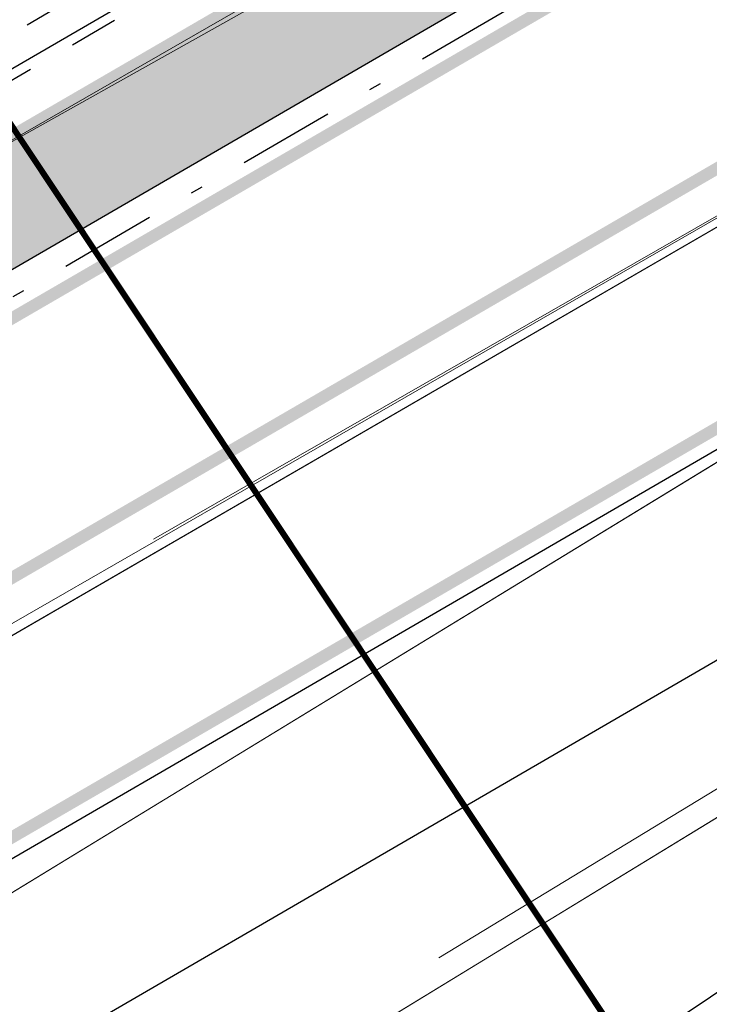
# Model space of a CAD drawing. Header units: metres. Extents: x 163628 to 167855, y 402678 to 405435.
# Tile 350 of 656: x 167369.25 to 167374.94, y 404839.46 to 404847.57. Entities that reach past the tile are written whole.
import ezdxf

# ---------------------------------------------------------------- set-up
doc = ezdxf.new("R2010")
doc.units = ezdxf.units.M
for name, pattern in [('X-CA190022.004-UO-DWM_Snelfietsroute$0$1-2', [3, 0, -2, 1]), ('X-CA190022.004-UO-DWM_Snelfietsroute$0$VH-GELEIDEBAND_50X200', [8, 4, -2, 0, -2]), ('X-CA190022.004-UO-DWM_Snelfietsroute$0$VH-OPSLUITBAND_80X200', [14, 8, -2, 2, -2]), ('X-CA190022.004-UO-DWM_Snelfietsroute$0$XX-HIDDEN', [4, 2, -2]), ('X-CA190022.004-UO-TXT_Tekst 1op200$0$AL-TEKENBLADGRENS', [11.5, 2.5, -1.5, 1, -1.5, 1, -1.5, 2.5])]:
    doc.linetypes.add(name, pattern=pattern)
doc.layers.get('0').update_dxf_attribs({"lineweight": 25})
for name, color, linetype, lineweight in [('X-CA190022.004-UO-BGT_Ondergrond$0$GE_316_WGDFietspad_Vlak_GEM', 253, 'Continuous', 9), ('X-CA190022.004-UO-BGT_Ondergrond$0$GE_367_OWGBerm_groenvoorziening_grasenk_GEM', 253, 'Continuous', 9), ('X-CA190022.004-UO-BGT_Ondergrond$0$GE_523_WTDGreppel_drogesloot_Vlak_GEM', 253, 'Continuous', 9), ('X-CA190022.004-UO-DTM inmeting$0$B-WE-GW-WATERGANG_INSTEEK-G', 246, 'Continuous', 0), ('X-CA190022.004-UO-DTM inmeting$0$B-WE-VH-VERHARDING_ASFALT-G', 246, 'Continuous', 0), ('X-CA190022.004-UO-DWM_Snelfietsroute$0$N-WE-GW-BERM-G', 125, 'Continuous', 25), ('X-CA190022.004-UO-DWM_Snelfietsroute$0$N-WE-GW-WATERGANG_GREPPEL_BODEM-G', 125, 'Continuous', 25), ('X-CA190022.004-UO-DWM_Snelfietsroute$0$N-WE-VH-KANTOPSLUITING_ACHTERKANTBAND-G', 125, 'Continuous', 25), ('X-CA190022.004-UO-DWM_Snelfietsroute$0$N-WE-VH-KANTOPSLUITING_GELEIDEBAND_50X200-G', 125, 'X-CA190022.004-UO-DWM_Snelfietsroute$0$VH-GELEIDEBAND_50X200', 25), ('X-CA190022.004-UO-DWM_Snelfietsroute$0$N-WE-VH-KANTOPSLUITING_OPSLUITBAND_80X200-G', 125, 'X-CA190022.004-UO-DWM_Snelfietsroute$0$VH-OPSLUITBAND_80X200', 25), ('X-CA190022.004-UO-DWM_Snelfietsroute$0$N-WE-VH-KANTVERHARDING-G', 125, 'Continuous', 25), ('X-CA190022.004-UO-DWM_Snelfietsroute$0$N-WE-VW-MARKERING_LANGS_STREEP_12-G', 7, 'X-CA190022.004-UO-DWM_Snelfietsroute$0$1-2', 35), ('X-CA190022.004-UO-DWM_Snelfietsroute$0$N-WE-VW-MARKERING_LANGS_STREEP_DOORGETROKKEN_010-G', 125, 'Continuous', 25), ('X-CA190022.004-UO-KAD_Percelen$0$B-WE-KG-GRENS_PERCEEL-GV', 150, 'Continuous', 9), ('X-CA190022.004-UO-TXT_Tekst 1op200$0$X-XX-AL-TEKENBLADGRENS-G', 7, 'X-CA190022.004-UO-TXT_Tekst 1op200$0$AL-TEKENBLADGRENS', 35)]:
    doc.layers.add(name, color=color, linetype=linetype, lineweight=lineweight)
doc.layers.add('X-CA190022.004-UO-DTM inmeting$0$X-XX-AL-MEETPUNT-S', color=246, linetype='Continuous', lineweight=0, plot=False)
for name, color, linetype, lineweight, transparency in [('X-CA190022.004-UO-KL_Wenstracé_v0.3$0$N-WE-KL-TRACE_WENSTRACE-G 1.0m', 74, 'Continuous', 35, 0.6), ('X-CA190022.004-UO-KLIC$0$B-WE-KL-ET_LS-G', 42, 'X-CA190022.004-UO-KLIC$0$1-200 LAAGSPANNING', 0, 0.25), ('X-CA190022.004-UO-KLIC$0$B-WE-KL-ET_LS_KABELBED-G', 42, 'X-CA190022.004-UO-KLIC$0$1-200 LAAGSPANNING', 0, 0.25)]:
    doc.layers.add(name, color=color, linetype=linetype, lineweight=lineweight, transparency=transparency)
doc.styles.add('X-CA190022.004-UO-KLIC$0$NLCS-ISO', font='NLCS-ISO.ttf')
doc.linetypes.add('X-CA190022.004-UO-KLIC$0$1-200 LAAGSPANNING', pattern='A,1.5,-0.6,["LS",X-CA190022.004-UO-KLIC$0$NLCS-ISO,S=0.24,R=0,X=-0.45,Y=-0.12],-0.05', length=2.15)

# ---------------------------------------------------------------- blocks, each defined once
blk = doc.blocks.new('X-CA190022.004-UO-DTM inmeting$0$punt')
at = {"color": 0, "lineweight": -2}
blk.add_line((0, 0), (0, 0), dxfattribs=at)

msp = doc.modelspace()

# ---------------------------------------------------------------- linework, layer by layer
at = {"layer": 'X-CA190022.004-UO-BGT_Ondergrond$0$GE_316_WGDFietspad_Vlak_GEM', "flags": 128}
for points in [[(167368.981, 404846.466), (167381.557, 404853.698), (167382.306, 404854.129), (167386.437, 404856.505), (167387.316, 404857.01), (167388.203, 404857.52), (167398.04, 404863.177)], [(167400.407, 404860.553), (167389.923, 404854.524), (167320.883, 404814.824), (167303.817, 404805.142)]]:
    msp.add_lwpolyline(points, dxfattribs=at)
at = {"layer": 'X-CA190022.004-UO-BGT_Ondergrond$0$GE_367_OWGBerm_groenvoorziening_grasenk_GEM', "flags": 128}
for points in [[(167428.736, 404873.653), (167429.605, 404872.017), (167421.604, 404868.715), (167413.318, 404864.38), (167356.353, 404829.62)], [(167303.817, 404805.142), (167320.883, 404814.824), (167389.923, 404854.524), (167400.407, 404860.553)], [(167381.557, 404853.698), (167368.981, 404846.466), (167368.252, 404847.792), (167380.788, 404854.987), (167381.557, 404853.698)]]:
    msp.add_lwpolyline(points, dxfattribs=at)
at = {"layer": 'X-CA190022.004-UO-BGT_Ondergrond$0$GE_523_WTDGreppel_drogesloot_Vlak_GEM', "flags": 128}
msp.add_lwpolyline([(167358.307, 404826.13), (167275.473, 404779.745), (167230.219, 404757.556), (167229.015, 404761.988), (167269.084, 404781.856), (167356.353, 404829.62), (167413.318, 404864.38)], dxfattribs=at)
at = {"layer": 'X-CA190022.004-UO-DTM inmeting$0$B-WE-GW-WATERGANG_INSTEEK-G'}
msp.add_polyline3d([(167424.087, 404868.605, 8.97), (167423.711, 404868.842, 8.959), (167422.989, 404868.93, 8.938), (167422.009, 404868.765, 8.935), (167416.289, 404865.999, 8.928), (167408.983, 404861.929, 8.926), (167399.57, 404856.066, 8.98), (167393.098, 404852.33, 8.886), (167387.013, 404848.752, 8.898), (167380.301, 404844.453, 8.818), (167372.705, 404839.84, 8.811)], dxfattribs=at)
at = {"layer": 'X-CA190022.004-UO-DTM inmeting$0$B-WE-VH-VERHARDING_ASFALT-G'}
for points in [[(167430.8, 404875.151, 9.098), (167423.159, 404870.896, 9.039), (167419.885, 404869.491, 9.019), (167415.21, 404867.573, 8.994), (167410.262, 404865.382, 8.975), (167407.47, 404864.131, 8.981), (167402.865, 404861.819, 9), (167397.822, 404858.933, 8.986), (167391.29, 404855.292, 8.963), (167385.092, 404851.787, 8.956), (167378.108, 404847.743, 8.957), (167370.351, 404843.291, 8.955)], [(167413.376, 404870.576, 9.069), (167409.294, 404868.793, 9.051), (167402.946, 404865.807, 9.04), (167397.19, 404862.576, 9.045), (167392.231, 404859.773, 9.029), (167387.419, 404856.919, 9.034), (167386.497, 404856.528, 9.036), (167382.221, 404854.07, 9.037), (167381.527, 404853.671, 9.03), (167374.765, 404849.697, 9.029), (167368.935, 404846.429, 9.02)]]:
    msp.add_polyline3d(points, dxfattribs=at)
at = {"layer": 'X-CA190022.004-UO-DWM_Snelfietsroute$0$N-WE-GW-BERM-G', "flags": 128}
for points, elevation in [([(167368.8096, 404835.8596), (167373.0552, 404838.5052), (167373.9925, 404838.8824), (167377.324, 404841.1109), (167381.6441, 404843.6282), (167385.8757, 404846.2981), (167390.0274, 404849.1055), (167394.4241, 404851.3836), (167394.4768, 404851.4), (167395.0753, 404851.7923), (167398.7107, 404853.765), (167398.8852, 404853.7823), (167399.9041, 404854.138), (167400.7468, 404854.7908), (167401.5602, 404855.486), (167402.3886, 404856.1516), (167403.4001, 404856.5328), (167404.3253, 404857.0518), (167405.0984, 404857.7963)], 9.2251), ([(167330.5885, 404816.5251), (167397.5135, 404855.3677)], 9.3202)]:
    msp.add_lwpolyline(points, dxfattribs=dict(at, elevation=elevation))
at = {"layer": 'X-CA190022.004-UO-DWM_Snelfietsroute$0$N-WE-GW-WATERGANG_GREPPEL_BODEM-G', "linetype": 'X-CA190022.004-UO-DWM_Snelfietsroute$0$XX-HIDDEN', "ltscale": 0.2, "flags": 128}
msp.add_lwpolyline([(167368.6192, 404847.1307), (167379.8934, 404853.6742), (167380.4543, 404853.9997)], dxfattribs=at)
at = {"layer": 'X-CA190022.004-UO-DWM_Snelfietsroute$0$N-WE-VH-KANTOPSLUITING_ACHTERKANTBAND-G', "ltscale": 0.2, "flags": 128}
for points in [[(167319.5226, 404816.7296), (167321.4679, 404817.8427), (167322.3338, 404818.3399), (167323.1993, 404818.8378), (167324.0645, 404819.3362), (167324.9294, 404819.8352), (167325.7939, 404820.3348), (167326.6581, 404820.835), (167327.5219, 404821.3358), (167327.7272, 404821.455), (167394.6523, 404860.2976)], [(167368.3425, 404847.6062), (167368.745, 404846.9146), (167381.142, 404854.1097), (167380.7404, 404854.8016)]]:
    msp.add_lwpolyline(points, dxfattribs=at)
at = {"layer": 'X-CA190022.004-UO-DWM_Snelfietsroute$0$N-WE-VH-KANTOPSLUITING_GELEIDEBAND_50X200-G', "ltscale": 0.2, "flags": 128}
msp.add_lwpolyline([(167319.6226, 404816.5564), (167321.5674, 404817.6692), (167322.4334, 404818.1665), (167323.299, 404818.6644), (167324.1643, 404819.1629), (167325.0293, 404819.662), (167325.894, 404820.1617), (167326.7583, 404820.6619), (167327.6222, 404821.1628), (167327.8276, 404821.282), (167394.7527, 404860.1246)], dxfattribs=at)
at = {"layer": 'X-CA190022.004-UO-DWM_Snelfietsroute$0$N-WE-VH-KANTOPSLUITING_OPSLUITBAND_80X200-G', "ltscale": 0.2, "flags": 128}
msp.add_lwpolyline([(167368.2734, 404847.5659), (167368.716, 404846.8053), (167381.2513, 404854.0807), (167380.8096, 404854.8418)], dxfattribs=at)
at = {"layer": 'X-CA190022.004-UO-DWM_Snelfietsroute$0$N-WE-VH-KANTVERHARDING-G', "elevation": 9.3952}
msp.add_lwpolyline([(167329.8355, 404817.8224), (167396.7606, 404856.6651)], dxfattribs=at)
at = {"layer": 'X-CA190022.004-UO-DWM_Snelfietsroute$0$N-WE-VW-MARKERING_LANGS_STREEP_12-G', "linetype": 'X-CA190022.004-UO-DWM_Snelfietsroute$0$1-2', "const_width": 0.1, "flags": 128}
msp.add_lwpolyline([(167321.0534, 404815.0695, 0.001527), (167328.8316, 404819.5522), (167395.7566, 404858.3948, 0.023806), (167403.7512, 404863.5585, 0.023806)], format="xyb", dxfattribs=at)
at = {"layer": 'X-CA190022.004-UO-DWM_Snelfietsroute$0$N-WE-VW-MARKERING_LANGS_STREEP_DOORGETROKKEN_010-G', "const_width": 0.1, "flags": 128}
msp.add_lwpolyline([(167327.9029, 404821.1522), (167394.828, 404859.9949)], dxfattribs=at)
at = {"layer": 'X-CA190022.004-UO-DWM_Snelfietsroute$0$N-WE-VW-MARKERING_LANGS_STREEP_DOORGETROKKEN_010-G', "const_width": 0.1, "elevation": 9.3952, "flags": 128}
msp.add_lwpolyline([(167329.7602, 404817.9522), (167396.6853, 404856.7948)], dxfattribs=at)
at = {"layer": 'X-CA190022.004-UO-KAD_Percelen$0$B-WE-KG-GRENS_PERCEEL-GV', "flags": 128}
for points in [[(167511.504, 404935.8805), (167496.16, 404925.178), (167486.582, 404918.497), (167454.68, 404896.207), (167443.858, 404889.362), (167434.758, 404883.606), (167431.634, 404881.63), (167426.533, 404878.405), (167423.954, 404876.773), (167419.395, 404873.889), (167413.139, 404869.932), (167404.654, 404864.349), (167388.083, 404853.445), (167351.109, 404832.026)], [(167351.109, 404832.026), (167388.083, 404853.445), (167404.654, 404864.349), (167413.139, 404869.932), (167419.395, 404873.889), (167419.331, 404879.921), (167404.164, 404870.058), (167382.833, 404856.187), (167374.007, 404851.05), (167366.213, 404846.514)]]:
    msp.add_lwpolyline(points, dxfattribs=at)
at = {"layer": 'X-CA190022.004-UO-KL_Wenstracé_v0.3$0$N-WE-KL-TRACE_WENSTRACE-G 1.0m', "ltscale": 0.2, "const_width": 1, "flags": 128}
msp.add_lwpolyline([(167364.4606, 404843.3528), (167368.785, 404845.8626), (167369.6499, 404846.3646), (167373.1095, 404848.3725)], dxfattribs=at)
at = {"layer": 'X-CA190022.004-UO-KLIC$0$B-WE-KL-ET_LS-G'}
msp.add_lwpolyline([(167367.858, 404839.569), (167388.501, 404852.166), (167400.462, 404859.464), (167402.054, 404860.438), (167367.858, 404839.569), (167388.501, 404852.166), (167400.462, 404859.464), (167402.054, 404860.438)], dxfattribs=at)
at = {"layer": 'X-CA190022.004-UO-KLIC$0$B-WE-KL-ET_LS_KABELBED-G'}
msp.add_lwpolyline([(167229.408, 404765.532), (167230.078, 404765.306), (167235.706, 404768.097), (167258.199, 404779.249), (167267.462, 404783.842), (167268.385, 404784.323), (167280.358, 404790.876), (167302.33, 404802.902), (167323.774, 404814.639), (167346.185, 404826.906), (167354.641, 404831.534), (167355.547, 404832.057), (167367.858, 404839.569), (167388.501, 404852.166), (167400.462, 404859.464), (167402.054, 404860.438)], dxfattribs=at)
at = {"layer": 'X-CA190022.004-UO-TXT_Tekst 1op200$0$X-XX-AL-TEKENBLADGRENS-G', "const_width": 0.05, "flags": 128}
msp.add_lwpolyline([(167352.4735, 404871.7954), (167379.7316, 404830.8566)], dxfattribs=at)

# ---------------------------------------------------------------- block references
at = {"layer": 'X-CA190022.004-UO-DTM inmeting$0$X-XX-AL-MEETPUNT-S', "linetype": 'ByBlock', "lineweight": -2}
for p in [(167370.351, 404843.291, 8.955), (167372.705, 404839.84, 8.811)]:
    msp.add_blockref('X-CA190022.004-UO-DTM inmeting$0$punt', p, dxfattribs=at)

doc.saveas('drawing.dxf')
